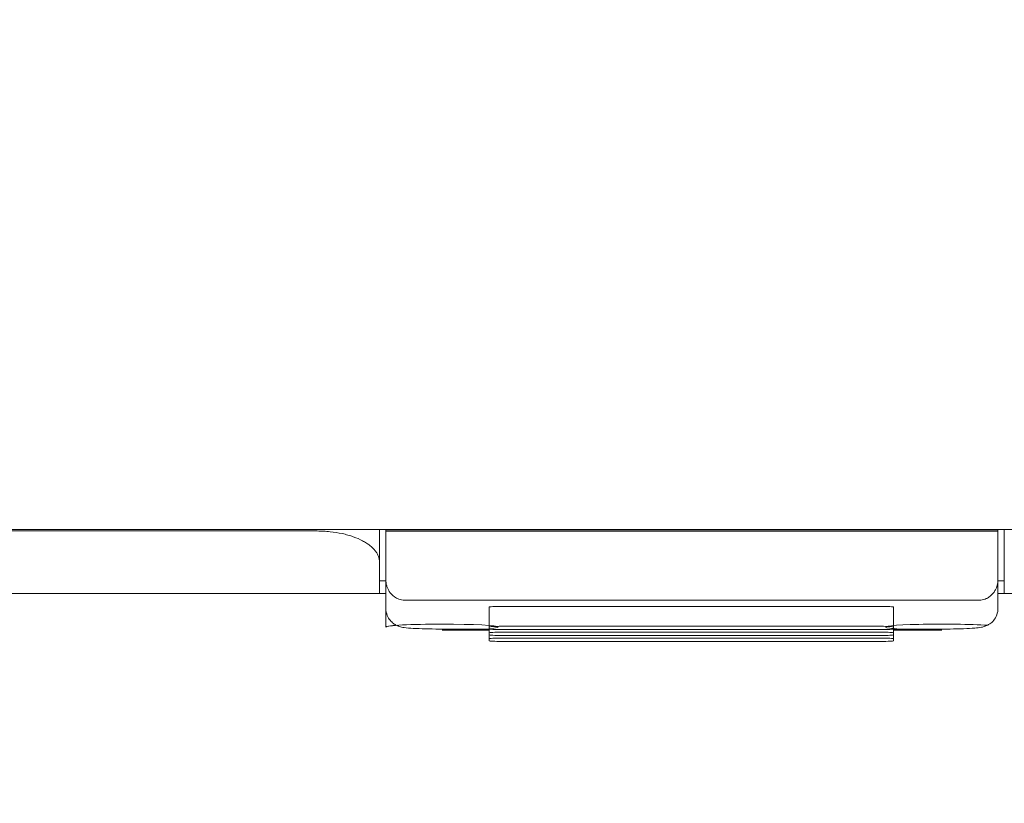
# Model space of a CAD drawing. Header units: millimetres. Extents: x -1114 to 1396, y -630 to 631.
# Tile 677 of 780: x 382 to 397, y 435 to 447. Entities that reach past the tile are written whole.
import ezdxf

# ---------------------------------------------------------------- set-up
doc = ezdxf.new("R2010")
doc.units = ezdxf.units.MM
doc.header["$MEASUREMENT"] = 0

msp = doc.modelspace()

# ---------------------------------------------------------------- linework, layer by layer
at = {"lineweight": 18}
for points, knots in [([(1038.9843, -629.7647), (1038.9843, -629.7647), (-1111.4882, -629.7647), (-1111.4882, -629.7647), (-1111.4882, -629.7647), (-1111.4882, -629.7647), (-1111.4882, 630.7883), (-1111.4882, 630.7883), (-1111.4882, 630.7883), (-1111.4882, 630.7883), (1038.9843, 630.7883), (1038.9843, 630.7883)], [0, 0, 0, 0, 0.3333333, 0.3333333, 0.3333333, 0.3333333, 0.6666667, 0.6666667, 0.6666667, 0.6666667, 1, 1, 1, 1]), ([(386.2964, 439.2623), (383.1014, 439.2623), (379.9045, 439.2623), (376.7054, 439.2623), (376.7054, 439.2623), (376.3056, 439.2623), (375.9056, 439.2623), (375.5057, 439.2623), (375.5057, 439.2623), (375.1057, 439.2623), (374.7049, 439.2623), (374.3076, 439.2623), (374.3076, 439.2623), (373.9104, 439.2623), (373.5172, 439.2623), (373.1338, 439.2623), (373.1338, 439.2623), (372.7505, 439.2623), (372.3786, 439.2623), (372.0181, 439.2623), (372.0181, 439.2623), (371.297, 439.2623), (370.6131, 439.2623), (369.9082, 439.2623), (369.9082, 439.2623), (369.2032, 439.2623), (368.485, 439.2623), (367.7785, 439.2623)], [0, 0, 0, 0, 0.1428571, 0.1428571, 0.1428571, 0.1428571, 0.2857143, 0.2857143, 0.2857143, 0.2857143, 0.4285714, 0.4285714, 0.4285714, 0.4285714, 0.5714286, 0.5714286, 0.5714286, 0.5714286, 0.7142857, 0.7142857, 0.7142857, 0.7142857, 0.8571429, 0.8571429, 0.8571429, 0.8571429, 1, 1, 1, 1]), ([(387.2964, 438.7623), (387.2964, 438.7936), (387.2906, 438.8245), (387.2791, 438.8549), (387.2791, 438.8549), (387.2734, 438.8701), (387.2663, 438.8852), (387.2576, 438.9002), (387.2576, 438.9002), (387.249, 438.9152), (387.239, 438.9301), (387.2274, 438.9449), (387.2274, 438.9449), (387.2042, 438.9744), (387.1757, 439.0026), (387.1418, 439.0294), (387.1418, 439.0294), (387.1249, 439.0428), (387.1066, 439.0559), (387.0869, 439.0686), (387.0869, 439.0686), (387.0671, 439.0813), (387.046, 439.0937), (387.0234, 439.1057), (387.0234, 439.1057), (386.9782, 439.1296), (386.9287, 439.1511), (386.8747, 439.1703), (386.8747, 439.1703), (386.8477, 439.1798), (386.8196, 439.1888), (386.7903, 439.1971), (386.7903, 439.1971), (386.7757, 439.2013), (386.7608, 439.2052), (386.7455, 439.2091), (386.7455, 439.2091), (386.7303, 439.2129), (386.7147, 439.2166), (386.6991, 439.22), (386.6991, 439.22), (386.6365, 439.2338), (386.5715, 439.2443), (386.5042, 439.2514), (386.5042, 439.2514), (386.4706, 439.255), (386.4363, 439.2577), (386.4014, 439.2596), (386.4014, 439.2596), (386.3665, 439.2614), (386.3315, 439.2623), (386.2964, 439.2623)], [0, 0, 0, 0, 0.0769231, 0.0769231, 0.0769231, 0.0769231, 0.1538462, 0.1538462, 0.1538462, 0.1538462, 0.2307692, 0.2307692, 0.2307692, 0.2307692, 0.3076923, 0.3076923, 0.3076923, 0.3076923, 0.3846154, 0.3846154, 0.3846154, 0.3846154, 0.4615385, 0.4615385, 0.4615385, 0.4615385, 0.5384615, 0.5384615, 0.5384615, 0.5384615, 0.6153846, 0.6153846, 0.6153846, 0.6153846, 0.6923077, 0.6923077, 0.6923077, 0.6923077, 0.7692308, 0.7692308, 0.7692308, 0.7692308, 0.8461538, 0.8461538, 0.8461538, 0.8461538, 0.9230769, 0.9230769, 0.9230769, 0.9230769, 1, 1, 1, 1]), ([(387.2964, 438.7486), (387.2964, 438.7538), (387.2964, 438.7589), (387.2964, 438.7642), (387.2964, 438.7642), (387.2964, 438.7938), (387.2964, 438.8242), (387.2964, 438.8552), (387.2964, 438.8552), (387.2964, 438.8862), (387.2964, 438.9178), (387.2964, 438.9499), (387.2964, 438.9499), (387.2964, 438.9819), (387.2964, 439.0142), (387.2964, 439.0469), (387.2964, 439.0469), (387.2964, 439.1121), (387.2964, 439.1784), (387.2964, 439.2454), (387.2964, 439.2454), (387.2964, 439.2551), (387.2964, 439.2648), (387.2964, 439.2746)], [0, 0, 0, 0, 0.1666667, 0.1666667, 0.1666667, 0.1666667, 0.3333333, 0.3333333, 0.3333333, 0.3333333, 0.5, 0.5, 0.5, 0.5, 0.6666667, 0.6666667, 0.6666667, 0.6666667, 0.8333333, 0.8333333, 0.8333333, 0.8333333, 1, 1, 1, 1]), ([(397.2964, 439.2922), (397.2964, 439.2763), (397.2964, 439.2604), (397.2964, 439.2445), (397.2964, 439.2445), (397.2964, 439.1774), (397.2964, 439.111), (397.2964, 439.0458), (397.2964, 439.0458), (397.2964, 439.0132), (397.2964, 438.9809), (397.2964, 438.9489), (397.2964, 438.9489), (397.2964, 438.9169), (397.2964, 438.8854), (397.2964, 438.8544), (397.2964, 438.8544), (397.2964, 438.8234), (397.2964, 438.793), (397.2964, 438.7634), (397.2964, 438.7634), (397.2964, 438.7427), (397.2964, 438.7224), (397.2964, 438.7025)], [0, 0, 0, 0, 0.1666667, 0.1666667, 0.1666667, 0.1666667, 0.3333333, 0.3333333, 0.3333333, 0.3333333, 0.5, 0.5, 0.5, 0.5, 0.6666667, 0.6666667, 0.6666667, 0.6666667, 0.8333333, 0.8333333, 0.8333333, 0.8333333, 1, 1, 1, 1]), ([(387.3964, 438.4877), (387.3971, 438.4706), (387.3977, 438.4534), (387.3999, 438.4364), (387.3999, 438.4364), (387.4019, 438.42), (387.4054, 438.4037), (387.4101, 438.3875), (387.4101, 438.3875), (387.4147, 438.3719), (387.4203, 438.3564), (387.4273, 438.341), (387.4273, 438.341), (387.434, 438.3262), (387.442, 438.3115), (387.4513, 438.2969), (387.4513, 438.2969), (387.4712, 438.2657), (387.4973, 438.2351), (387.5353, 438.2084), (387.5353, 438.2084), (387.5455, 438.2013), (387.5564, 438.1945), (387.5685, 438.1883), (387.5685, 438.1883), (387.5793, 438.1827), (387.591, 438.1775), (387.6038, 438.1729), (387.6038, 438.1729), (387.6178, 438.1678), (387.6331, 438.1633), (387.6495, 438.1607), (387.6495, 438.1607), (387.6645, 438.1583), (387.6805, 438.1575), (387.6964, 438.1567)], [0, 0, 0, 0, 0.1111111, 0.1111111, 0.1111111, 0.1111111, 0.2222222, 0.2222222, 0.2222222, 0.2222222, 0.3333333, 0.3333333, 0.3333333, 0.3333333, 0.4444444, 0.4444444, 0.4444444, 0.4444444, 0.5555556, 0.5555556, 0.5555556, 0.5555556, 0.6666667, 0.6666667, 0.6666667, 0.6666667, 0.7777778, 0.7777778, 0.7777778, 0.7777778, 0.8888889, 0.8888889, 0.8888889, 0.8888889, 1, 1, 1, 1]), ([(396.8964, 438.1567), (396.9132, 438.1567), (396.9295, 438.1582), (396.9453, 438.1611), (396.9453, 438.1611), (396.961, 438.1639), (396.9754, 438.168), (396.9889, 438.1728), (396.9889, 438.1728), (396.9956, 438.1752), (397.0021, 438.1778), (397.0083, 438.1805), (397.0083, 438.1805), (397.0145, 438.1833), (397.0203, 438.1861), (397.026, 438.1891), (397.026, 438.1891), (397.0372, 438.1951), (397.0475, 438.2014), (397.0571, 438.2081), (397.0571, 438.2081), (397.0667, 438.2148), (397.0754, 438.2218), (397.0835, 438.2289), (397.0835, 438.2289), (397.0916, 438.236), (397.099, 438.2432), (397.1058, 438.2506), (397.1058, 438.2506), (397.1195, 438.2653), (397.1311, 438.2806), (397.1411, 438.2961), (397.1411, 438.2961), (397.1511, 438.3117), (397.1594, 438.3274), (397.1664, 438.3432), (397.1664, 438.3432), (397.1733, 438.359), (397.1789, 438.3749), (397.1833, 438.3909), (397.1833, 438.3909), (397.1922, 438.4228), (397.1964, 438.4551), (397.1964, 438.4877)], [0, 0, 0, 0, 0.0909091, 0.0909091, 0.0909091, 0.0909091, 0.1818182, 0.1818182, 0.1818182, 0.1818182, 0.2727273, 0.2727273, 0.2727273, 0.2727273, 0.3636364, 0.3636364, 0.3636364, 0.3636364, 0.4545455, 0.4545455, 0.4545455, 0.4545455, 0.5454545, 0.5454545, 0.5454545, 0.5454545, 0.6363636, 0.6363636, 0.6363636, 0.6363636, 0.7272727, 0.7272727, 0.7272727, 0.7272727, 0.8181818, 0.8181818, 0.8181818, 0.8181818, 0.9090909, 0.9090909, 0.9090909, 0.9090909, 1, 1, 1, 1]), ([(387.2964, 438.2623), (387.1834, 438.2623), (387.0704, 438.2623), (386.9574, 438.2623), (386.9574, 438.2623), (383.0494, 438.2623), (379.1441, 438.2623), (375.2422, 438.2623), (375.2422, 438.2623), (374.3569, 438.2623), (373.4718, 438.2623), (372.5217, 438.2623), (372.5217, 438.2623), (371.5716, 438.2623), (370.5566, 438.2623), (369.5615, 438.2623), (369.5615, 438.2623), (368.5664, 438.2623), (367.5912, 438.2623), (366.6026, 438.2623)], [0, 0, 0, 0, 0.2, 0.2, 0.2, 0.2, 0.4, 0.4, 0.4, 0.4, 0.6, 0.6, 0.6, 0.6, 0.8, 0.8, 0.8, 0.8, 1, 1, 1, 1]), ([(387.3964, 438.0249), (387.397, 437.9836), (387.4045, 437.9455), (387.4193, 437.9095), (387.4193, 437.9095), (387.4306, 437.8825), (387.446, 437.8566), (387.4646, 437.8338), (387.4646, 437.8338), (387.4803, 437.8145), (387.4983, 437.7973), (387.5178, 437.7827), (387.5178, 437.7827), (387.5346, 437.7701), (387.5526, 437.7594), (387.5701, 437.751), (387.5701, 437.751), (387.5851, 437.7438), (387.5997, 437.7383), (387.6129, 437.7341), (387.6129, 437.7341), (387.6257, 437.7299), (387.6371, 437.7271), (387.6476, 437.7247), (387.6476, 437.7247), (387.6637, 437.7212), (387.6776, 437.7189), (387.692, 437.7169), (387.692, 437.7169), (387.7337, 437.711), (387.7794, 437.7073), (387.8363, 437.7042), (387.8363, 437.7042), (387.892, 437.701), (387.9586, 437.6984), (388.0315, 437.6966), (388.0315, 437.6966), (388.1013, 437.6948), (388.177, 437.6938), (388.2529, 437.6935), (388.2529, 437.6935), (388.2674, 437.6935), (388.2818, 437.6934), (388.2964, 437.6934)], [0, 0, 0, 0, 0.0909091, 0.0909091, 0.0909091, 0.0909091, 0.1818182, 0.1818182, 0.1818182, 0.1818182, 0.2727273, 0.2727273, 0.2727273, 0.2727273, 0.3636364, 0.3636364, 0.3636364, 0.3636364, 0.4545455, 0.4545455, 0.4545455, 0.4545455, 0.5454545, 0.5454545, 0.5454545, 0.5454545, 0.6363636, 0.6363636, 0.6363636, 0.6363636, 0.7272727, 0.7272727, 0.7272727, 0.7272727, 0.8181818, 0.8181818, 0.8181818, 0.8181818, 0.9090909, 0.9090909, 0.9090909, 0.9090909, 1, 1, 1, 1]), ([(389.2503, 438.0558), (389.1972, 438.0558), (389.1463, 438.0547), (389.1088, 438.0527), (389.1088, 438.0527), (389.0713, 438.0508), (389.0503, 438.0481), (389.0503, 438.0453)], [0, 0, 0, 0, 0.5, 0.5, 0.5, 0.5, 1, 1, 1, 1]), ([(395.525, 438.0453), (395.525, 438.0481), (395.504, 438.0508), (395.4665, 438.0527), (395.4665, 438.0527), (395.4289, 438.0547), (395.3781, 438.0558), (395.325, 438.0558)], [0, 0, 0, 0, 0.5, 0.5, 0.5, 0.5, 1, 1, 1, 1]), ([(396.2964, 437.6934), (396.3419, 437.6935), (396.3859, 437.6937), (396.4293, 437.6942), (396.4293, 437.6942), (396.5056, 437.6951), (396.5798, 437.6967), (396.6461, 437.6991), (396.6461, 437.6991), (396.7151, 437.7017), (396.7755, 437.7051), (396.8235, 437.7087), (396.8235, 437.7087), (396.864, 437.7117), (396.8957, 437.7149), (396.9344, 437.7225), (396.9344, 437.7225), (396.9509, 437.7257), (396.9687, 437.7298), (396.9901, 437.7375), (396.9901, 437.7375), (397.0076, 437.7438), (397.0276, 437.7525), (397.0469, 437.7639), (397.0469, 437.7639), (397.07, 437.7775), (397.0922, 437.7949), (397.1117, 437.8152), (397.1117, 437.8152), (397.1342, 437.8385), (397.1531, 437.8656), (397.1672, 437.8953), (397.1672, 437.8953), (397.1826, 437.9278), (397.1923, 437.9634), (397.1953, 437.9992), (397.1953, 437.9992), (397.1961, 438.0077), (397.1964, 438.0162), (397.1964, 438.0249)], [0, 0, 0, 0, 0.1, 0.1, 0.1, 0.1, 0.2, 0.2, 0.2, 0.2, 0.3, 0.3, 0.3, 0.3, 0.4, 0.4, 0.4, 0.4, 0.5, 0.5, 0.5, 0.5, 0.6, 0.6, 0.6, 0.6, 0.7, 0.7, 0.7, 0.7, 0.8, 0.8, 0.8, 0.8, 0.9, 0.9, 0.9, 0.9, 1, 1, 1, 1]), ([(388.2995, 437.6782), (388.7954, 437.6782), (389.1965, 437.6993), (389.1964, 437.7253), (389.1964, 437.7253), (389.1963, 437.7512), (388.7951, 437.7723), (388.2991, 437.7724), (388.2991, 437.7724), (387.8032, 437.7724), (387.3995, 437.7515), (387.3964, 437.7256)], [0, 0, 0, 0, 0.3333333, 0.3333333, 0.3333333, 0.3333333, 0.6666667, 0.6666667, 0.6666667, 0.6666667, 1, 1, 1, 1]), ([(397.0227, 437.7531), (396.7717, 437.771), (396.3151, 437.7774), (395.9275, 437.7682), (395.9275, 437.7682), (395.5399, 437.7591), (395.327, 437.7371), (395.4167, 437.7153), (395.4167, 437.7153), (395.5065, 437.6936), (395.8746, 437.6781), (396.2995, 437.6782)], [0, 0, 0, 0, 0.3333333, 0.3333333, 0.3333333, 0.3333333, 0.6666667, 0.6666667, 0.6666667, 0.6666667, 1, 1, 1, 1]), ([(389.2503, 437.7376), (389.1972, 437.7376), (389.1463, 437.7365), (389.1088, 437.7346), (389.1088, 437.7346), (389.0713, 437.7326), (389.0503, 437.7299), (389.0503, 437.7272)], [0, 0, 0, 0, 0.5, 0.5, 0.5, 0.5, 1, 1, 1, 1]), ([(389.0503, 437.6958), (389.0503, 437.693), (389.0713, 437.6903), (389.1088, 437.6884), (389.1088, 437.6884), (389.1463, 437.6864), (389.1972, 437.6853), (389.2503, 437.6853)], [0, 0, 0, 0, 0.5, 0.5, 0.5, 0.5, 1, 1, 1, 1]), ([(389.2503, 437.6429), (389.1972, 437.6429), (389.1463, 437.6418), (389.1088, 437.6399), (389.1088, 437.6399), (389.0713, 437.6379), (389.0503, 437.6353), (389.0503, 437.6325)], [0, 0, 0, 0, 0.5, 0.5, 0.5, 0.5, 1, 1, 1, 1]), ([(389.0503, 437.6011), (389.0503, 437.5983), (389.0713, 437.5956), (389.1088, 437.5937), (389.1088, 437.5937), (389.1463, 437.5917), (389.1972, 437.5906), (389.2503, 437.5906)], [0, 0, 0, 0, 0.5, 0.5, 0.5, 0.5, 1, 1, 1, 1]), ([(395.525, 437.7272), (395.525, 437.7299), (395.504, 437.7326), (395.4665, 437.7346), (395.4665, 437.7346), (395.4289, 437.7365), (395.3781, 437.7376), (395.325, 437.7376)], [0, 0, 0, 0, 0.5, 0.5, 0.5, 0.5, 1, 1, 1, 1]), ([(395.325, 437.6853), (395.3781, 437.6853), (395.4289, 437.6864), (395.4665, 437.6884), (395.4665, 437.6884), (395.504, 437.6903), (395.525, 437.693), (395.525, 437.6958)], [0, 0, 0, 0, 0.5, 0.5, 0.5, 0.5, 1, 1, 1, 1]), ([(395.525, 437.6325), (395.525, 437.6353), (395.504, 437.6379), (395.4665, 437.6399), (395.4665, 437.6399), (395.4289, 437.6418), (395.3781, 437.6429), (395.325, 437.6429)], [0, 0, 0, 0, 0.5, 0.5, 0.5, 0.5, 1, 1, 1, 1]), ([(395.325, 437.5906), (395.3781, 437.5906), (395.4289, 437.5917), (395.4665, 437.5937), (395.4665, 437.5937), (395.504, 437.5956), (395.525, 437.5983), (395.525, 437.6011)], [0, 0, 0, 0, 0.5, 0.5, 0.5, 0.5, 1, 1, 1, 1]), ([(389.2503, 437.5482), (389.1972, 437.5482), (389.1463, 437.5471), (389.1088, 437.5452), (389.1088, 437.5452), (389.0713, 437.5432), (389.0503, 437.5406), (389.0503, 437.5378)], [0, 0, 0, 0, 0.5, 0.5, 0.5, 0.5, 1, 1, 1, 1]), ([(389.0503, 437.5064), (389.0503, 437.5036), (389.0713, 437.5009), (389.1088, 437.499), (389.1088, 437.499), (389.1463, 437.497), (389.1972, 437.4959), (389.2503, 437.4959)], [0, 0, 0, 0, 0.5, 0.5, 0.5, 0.5, 1, 1, 1, 1]), ([(395.525, 437.5378), (395.525, 437.5406), (395.504, 437.5432), (395.4665, 437.5452), (395.4665, 437.5452), (395.4289, 437.5471), (395.3781, 437.5482), (395.325, 437.5482)], [0, 0, 0, 0, 0.5, 0.5, 0.5, 0.5, 1, 1, 1, 1]), ([(395.325, 437.4959), (395.3781, 437.4959), (395.4289, 437.497), (395.4665, 437.499), (395.4665, 437.499), (395.504, 437.5009), (395.525, 437.5036), (395.525, 437.5064)], [0, 0, 0, 0, 0.5, 0.5, 0.5, 0.5, 1, 1, 1, 1])]:
    msp.add_open_spline(points, degree=3, knots=knots, dxfattribs=at)
for points in [[(420.3992, 439.2839), (420.3992, 439.2839), (364.1936, 439.2839), (364.1936, 439.2839)], [(420.3992, 439.2839), (420.3992, 439.2839), (364.1936, 439.2839), (364.1936, 439.2839)], [(387.2964, 438.7651), (387.2964, 438.7651), (387.2964, 439.284), (387.2964, 439.284)], [(387.2964, 439.284), (387.2964, 439.284), (387.2964, 438.7623), (387.2964, 438.7623)], [(387.3964, 439.2814), (387.3964, 439.2814), (387.3964, 439.2839), (387.3964, 439.2839)], [(387.3964, 439.2814), (387.3964, 439.2814), (387.3964, 439.2599), (387.3964, 439.2599)], [(397.1964, 439.2814), (397.1964, 439.2814), (387.3964, 439.2814), (387.3964, 439.2814)], [(387.3964, 439.2599), (387.3964, 439.0025), (387.3964, 438.7451), (387.3964, 438.4877)], [(397.1964, 439.2598), (393.9298, 439.2598), (390.6631, 439.2598), (387.3964, 439.2599)], [(397.1964, 439.2839), (397.1964, 439.2839), (397.1964, 439.2814), (397.1964, 439.2814)], [(397.1964, 439.2814), (397.1964, 439.2814), (397.1964, 439.2598), (397.1964, 439.2598)], [(397.1964, 438.4877), (397.1964, 438.745), (397.1964, 439.0024), (397.1964, 439.2598)], [(397.2964, 438.7623), (397.2964, 438.7623), (397.2964, 439.284), (397.2964, 439.284)], [(397.2964, 439.2839), (397.2964, 439.2839), (397.2964, 438.7652), (397.2964, 438.7652)], [(387.2964, 438.2624), (387.2964, 438.429), (387.2964, 438.5957), (387.2964, 438.7623)], [(397.2964, 438.7623), (397.2964, 438.7623), (397.2964, 438.2623), (397.2964, 438.2623)], [(387.3964, 438.4623), (387.3964, 438.4623), (387.2964, 438.4623), (387.2964, 438.4623)], [(387.3964, 438.0249), (387.3964, 438.0249), (387.3964, 438.4877), (387.3964, 438.4877)], [(387.3964, 437.7256), (387.3964, 437.7256), (387.3964, 438.4855), (387.3964, 438.4855)], [(397.1964, 438.4877), (397.1964, 438.4877), (397.1964, 438.0249), (397.1964, 438.0249)], [(397.1964, 438.4837), (397.1964, 438.4837), (397.1964, 438.0249), (397.1964, 438.0249)], [(397.2964, 438.4623), (397.2964, 438.4623), (397.1964, 438.4623), (397.1964, 438.4623)], [(387.3964, 438.2623), (387.3964, 438.2623), (387.2964, 438.2623), (387.2964, 438.2623)], [(397.2964, 438.2623), (397.2964, 438.2623), (397.1964, 438.2623), (397.1964, 438.2623)], [(419.4992, 438.2623), (419.4992, 438.2623), (397.2964, 438.2623), (397.2964, 438.2623)], [(396.8964, 438.1567), (396.8964, 438.1567), (387.6964, 438.1567), (387.6964, 438.1567)], [(389.0503, 437.8864), (389.0503, 437.8864), (389.0503, 438.0455), (389.0503, 438.0455)], [(389.0503, 437.7272), (389.0503, 437.7272), (389.0503, 438.0453), (389.0503, 438.0453)], [(389.2503, 438.0558), (389.2503, 438.0558), (395.325, 438.0558), (395.325, 438.0558)], [(395.525, 437.7272), (395.525, 437.7272), (395.525, 438.0453), (395.525, 438.0453)], [(387.5832, 437.754), (387.4633, 437.7458), (387.3977, 437.7358), (387.3964, 437.7256)], [(389.0503, 437.7273), (389.0503, 437.7273), (389.0503, 437.8864), (389.0503, 437.8864)], [(388.2964, 437.6939), (388.2964, 437.6939), (388.2964, 437.6934), (388.2964, 437.6934)], [(388.2964, 437.6934), (388.2964, 437.6934), (389.0503, 437.6934), (389.0503, 437.6934)], [(389.0534, 437.6782), (389.0534, 437.6782), (388.2995, 437.6782), (388.2995, 437.6782)], [(389.0503, 437.7272), (389.0503, 437.7272), (389.0503, 437.6958), (389.0503, 437.6958)], [(389.0503, 437.6326), (389.0503, 437.6326), (389.0503, 437.6958), (389.0503, 437.6958)], [(389.0503, 437.6325), (389.0503, 437.6325), (389.0503, 437.6958), (389.0503, 437.6958)], [(389.0503, 437.6325), (389.0503, 437.6325), (389.0503, 437.6011), (389.0503, 437.6011)], [(389.0503, 437.5379), (389.0503, 437.5379), (389.0503, 437.6011), (389.0503, 437.6011)], [(389.0503, 437.5378), (389.0503, 437.5378), (389.0503, 437.6011), (389.0503, 437.6011)], [(395.325, 437.7376), (395.325, 437.7376), (389.2503, 437.7376), (389.2503, 437.7376)], [(389.2503, 437.6853), (389.2503, 437.6853), (395.325, 437.6853), (395.325, 437.6853)], [(395.325, 437.6429), (395.325, 437.6429), (389.2503, 437.6429), (389.2503, 437.6429)], [(389.2503, 437.5906), (389.2503, 437.5906), (395.325, 437.5906), (395.325, 437.5906)], [(395.5249, 437.6934), (395.5249, 437.6934), (396.2964, 437.6934), (396.2964, 437.6934)], [(395.525, 437.6958), (395.525, 437.6958), (395.525, 437.7272), (395.525, 437.7272)], [(395.525, 437.6325), (395.525, 437.6325), (395.525, 437.6958), (395.525, 437.6958)], [(395.525, 437.6011), (395.525, 437.6011), (395.525, 437.6325), (395.525, 437.6325)], [(395.525, 437.6011), (395.525, 437.6011), (395.525, 437.5379), (395.525, 437.5379)], [(395.525, 437.5378), (395.525, 437.5378), (395.525, 437.6011), (395.525, 437.6011)], [(396.2995, 437.6782), (396.2995, 437.6782), (395.528, 437.6782), (395.528, 437.6782)], [(396.2964, 437.6939), (396.2964, 437.6939), (396.2964, 437.6934), (396.2964, 437.6934)], [(389.0503, 437.5378), (389.0503, 437.5378), (389.0503, 437.5064), (389.0503, 437.5064)], [(395.325, 437.5482), (395.325, 437.5482), (389.2503, 437.5482), (389.2503, 437.5482)], [(389.2503, 437.4959), (389.2503, 437.4959), (395.325, 437.4959), (395.325, 437.4959)], [(395.525, 437.5064), (395.525, 437.5064), (395.525, 437.5378), (395.525, 437.5378)]]:
    msp.add_open_spline(points, degree=3, dxfattribs=at)

doc.saveas('drawing.dxf')
